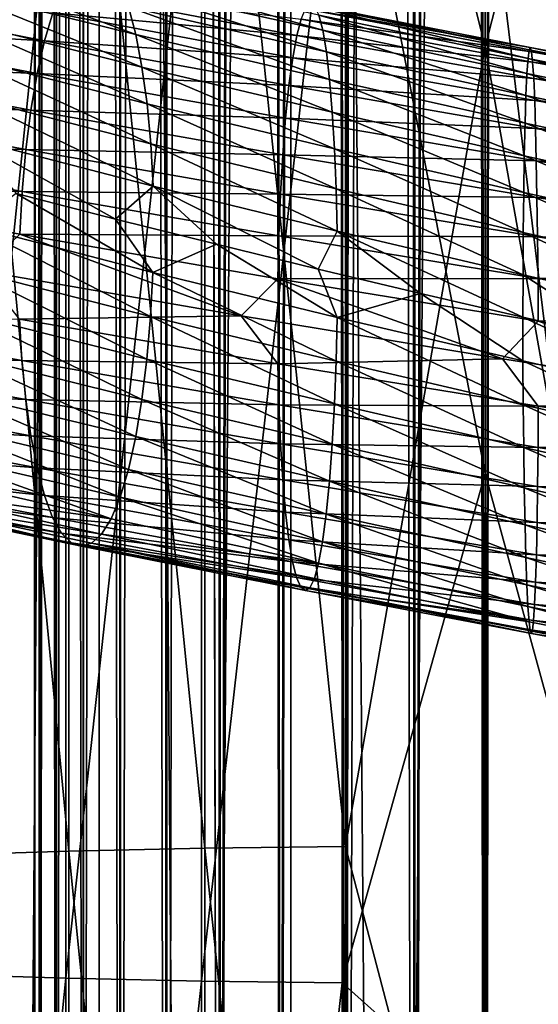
# Model space of a CAD drawing. Header units: metres. Extents: x -44 to 117, y -432 to 89.
# Tile 653 of 656: x -3.61 to 0.41, y -190.77 to -183.13. Entities that reach past the tile are written whole.
import ezdxf

# ---------------------------------------------------------------- set-up
doc = ezdxf.new("R2010")
doc.units = ezdxf.units.M
doc.layers.add('solid_125568', color=7, linetype='CONTINUOUS')

msp = doc.modelspace()

# ---------------------------------------------------------------- linework, layer by layer
at = {"layer": 'solid_125568'}
for points in [[(-3.456913, -15, 449.452515), (-3.456909, -205, 449.452484), (-3.5, -205, 450)], [(-3.5, -15, 450), (-3.5, -205, 450), (-3.458443, -205, 450.53775)], [(-3.456913, -15, 449.452515), (-3.5, -205, 450), (-3.5, -15, 450)], [(-3.456913, -15, 450.547516), (-3.5, -15, 450), (-3.458443, -205, 450.53775)], [(-3.456913, -15, 450.547516), (-3.458443, -205, 450.53775), (-3.331574, -205, 451.072662)], [(-3.456913, -15, 449.452515), (-3.328704, -15, 448.918457), (-3.456909, -205, 449.452484)], [(-3.328702, -15, 451.081543), (-3.456913, -15, 450.547516), (-3.331574, -205, 451.072662)], [(-3.328704, -15, 448.918457), (-3.328528, -205, 448.917908), (-3.456909, -205, 449.452484)], [(-3.328702, -15, 451.081543), (-3.331574, -205, 451.072662), (-3.122506, -205, 451.581116)], [(-3.328704, -15, 448.918457), (-3.118528, -15, 448.411041), (-3.328528, -205, 448.917908)], [(-3.118521, -15, 451.588959), (-3.328702, -15, 451.081543), (-3.122506, -205, 451.581116)], [(-3.118528, -15, 448.411041), (-3.118023, -205, 448.410065), (-3.328528, -205, 448.917908)], [(-3.118521, -15, 451.588959), (-3.122506, -205, 451.581116), (-2.836399, -205, 452.050568)], [(-3.118528, -15, 448.411041), (-2.831564, -15, 447.942749), (-3.118023, -205, 448.410065)], [(-2.83155, -15, 452.057251), (-3.118521, -15, 451.588959), (-2.836399, -205, 452.050568)], [(-2.831564, -15, 447.942749), (-2.83059, -205, 447.941406), (-3.118023, -205, 448.410065)], [(-2.83155, -15, 452.057251), (-2.836399, -205, 452.050568), (-2.48031, -205, 452.469421)], [(-2.831564, -15, 447.942749), (-2.474878, -15, 447.525146), (-2.83059, -205, 447.941406)], [(-2.474857, -15, 452.474884), (-2.83155, -15, 452.057251), (-2.48031, -205, 452.469421)], [(-2.474878, -15, 447.525146), (-2.473318, -205, 447.52356), (-2.83059, -205, 447.941406)], [(-2.474857, -15, 452.474884), (-2.48031, -205, 452.469421), (-2.063026, -205, 452.827362)], [(-2.44949, -21, 447.5), (-2.473318, -205, 447.52356), (-2.474878, -15, 447.525146)], [(-2.44949, -21, 452.5), (-2.474857, -15, 452.474884), (-2.063026, -205, 452.827362)], [(-2.44949, -21, 447.5), (-2.090868, -21.30682, 447.193176), (-2.473318, -205, 447.52356)], [(-2.090868, -21.306822, 452.806824), (-2.44949, -21, 452.5), (-2.063026, -205, 452.827362)], [(-2.090868, -21.30682, 447.193176), (-2.055024, -205, 447.16684), (-2.473318, -205, 447.52356)], [(-2.090868, -21.30682, 447.193176), (-1.716968, -21.549931, 446.950073), (-2.055024, -205, 447.16684)], [(-1.716967, -21.549931, 453.049927), (-2.090868, -21.306822, 452.806824), (-2.063026, -205, 452.827362)], [(-1.716967, -21.549931, 453.049927), (-2.063026, -205, 452.827362), (-1.594842, -205, 453.115509)], [(-1.716968, -21.549931, 446.950073), (-1.586027, -205, 446.879974), (-2.055024, -205, 447.16684)], [(-1.716968, -21.549931, 446.950073), (-1.336233, -21.73488, 446.765106), (-1.586027, -205, 446.879974)], [(-1.336233, -21.73488, 453.234894), (-1.716967, -21.549931, 453.049927), (-1.594842, -205, 453.115509)], [(-1.336233, -21.73488, 453.234894), (-1.594842, -205, 453.115509), (-1.087309, -205, 453.326813)], [(-1.336233, -21.73488, 446.765106), (-1.077899, -205, 446.670105), (-1.586027, -205, 446.879974)], [(-1.336233, -21.73488, 446.765106), (-0.953612, -21.867586, 446.632416), (-1.077899, -205, 446.670105)], [(-0.953611, -21.867588, 453.367584), (-1.336233, -21.73488, 453.234894), (-1.087309, -205, 453.326813)], [(-0.953611, -21.867588, 453.367584), (-1.087309, -205, 453.326813), (-0.55295, -205, 453.456055)], [(-0.953612, -21.867586, 446.632416), (-0.571486, -21.95303, 446.546967), (-1.077899, -205, 446.670105)], [(-0.571478, -21.953032, 453.453033), (-0.953611, -21.867588, 453.367584), (-0.55295, -205, 453.456055)], [(-0.571486, -21.95303, 446.546967), (-0.543176, -205, 446.542419), (-1.077899, -205, 446.670105)], [(-0.571486, -21.95303, 446.546967), (-0.190366, -21.99482, 446.505188), (-0.543176, -205, 446.542419)], [(-0.190361, -21.99482, 453.494812), (-0.571478, -21.953032, 453.453033), (-0.55295, -205, 453.456055)], [(-0.190361, -21.99482, 453.494812), (-0.55295, -205, 453.456055), (-0.004948, -205, 453.5)], [(-0.190366, -21.99482, 446.505188), (0.004948, -205, 446.5), (-0.543176, -205, 446.542419)], [(-0.190366, -21.99482, 446.505188), (0.190361, -21.99482, 446.505188), (0.004948, -205, 446.5)], [(0.190366, -21.99482, 453.494812), (-0.190361, -21.99482, 453.494812), (-0.004948, -205, 453.5)], [(0.190366, -21.99482, 453.494812), (-0.004948, -205, 453.5), (0.543176, -205, 453.457581)], [(0.190361, -21.99482, 446.505188), (0.55295, -205, 446.543945), (0.004948, -205, 446.5)], [(0.190361, -21.99482, 446.505188), (0.571478, -21.953032, 446.546967), (0.55295, -205, 446.543945)], [(0.571486, -21.95303, 453.453033), (0.190366, -21.99482, 453.494812), (0.543176, -205, 453.457581)], [(0, -312.351715, 242.333755), (0, -117.55674, 207.986145), (-1.509208, -117.572006, 207.899582)], [(1.509208, -312.366974, 242.247192), (1.509208, -117.572006, 207.899582), (0, -117.55674, 207.986145)], [(1.509208, -312.366974, 242.247192), (0, -117.55674, 207.986145), (0, -312.351715, 242.333755)], [(-2.998006, -312.412567, 241.988663), (-2.998006, -117.617592, 207.641052), (-4.446262, -117.692879, 207.214066)], [(-1.509208, -312.366974, 242.247192), (-1.509208, -117.572006, 207.899582), (-2.998006, -117.617592, 207.641052)], [(-2.998006, -312.412567, 241.988663), (-1.509208, -312.366974, 242.247192), (-2.998006, -117.617592, 207.641052)], [(-1.509208, -312.366974, 242.247192), (0, -312.351715, 242.333755), (-1.509208, -117.572006, 207.899582)], [(-4.446262, -312.487854, 241.561676), (-2.998006, -312.412567, 241.988663), (-4.446262, -117.692879, 207.214066)], [(-4.446262, -316.730438, 217.500839), (-4.446262, -121.935455, 183.153229), (-2.998006, -122.010742, 182.726242)], [(-2.998006, -316.805725, 217.073853), (-4.446262, -316.730438, 217.500839), (-2.998006, -122.010742, 182.726242)], [(-2.998006, -316.805725, 217.073853), (-2.998006, -122.010742, 182.726242), (-1.509208, -122.056328, 182.467712)], [(-1.509208, -316.851318, 216.815323), (-2.998006, -316.805725, 217.073853), (-1.509208, -122.056328, 182.467712)], [(-1.509208, -316.851318, 216.815323), (-1.509208, -122.056328, 182.467712), (0, -122.071594, 182.381149)], [(0, -316.866577, 216.72876), (-1.509208, -316.851318, 216.815323), (0, -122.071594, 182.381149)], [(0, -316.866577, 216.72876), (0, -122.071594, 182.381149), (1.509208, -122.056328, 182.467712)], [(1.509208, -316.851318, 216.815323), (0, -316.866577, 216.72876), (1.509208, -122.056328, 182.467712)], [(0, -183.337616, 953.83313), (0, -173.034546, 952.748901), (-1.085199, -179.011719, 953.371033)], [(1.109473, -179.01207, 953.367859), (0, -173.034546, 952.748901), (0, -183.337616, 953.83313)], [(-2.177384, -179.035858, 953.158325), (-1.085199, -189.545227, 954.168091), (-1.085199, -179.011719, 953.371033)], [(0, -183.337616, 953.83313), (-1.085199, -179.011719, 953.371033), (-1.085199, -189.545227, 954.168091)], [(1.109473, -179.01207, 953.367859), (0, -183.337616, 953.83313), (1.109473, -189.545425, 954.164917)], [(-4.231679, -179.131195, 952.319031), (-3.232239, -189.580963, 953.600159), (-3.232239, -179.075928, 952.805664)], [(-3.232239, -179.075928, 952.805664), (-2.177384, -189.558655, 953.954407), (-2.177384, -179.035858, 953.158325)], [(-3.232239, -179.075928, 952.805664), (-3.232239, -189.580963, 953.600159), (-2.177384, -189.558655, 953.954407)], [(-2.177384, -179.035858, 953.158325), (-2.177384, -189.558655, 953.954407), (-1.085199, -189.545227, 954.168091)], [(-4.231679, -179.131195, 952.319031), (-4.231679, -189.611694, 953.111389), (-3.232239, -189.580963, 953.600159)], [(-3.254865, -180.849426, 937.191162), (-4.252891, -190.536758, 938.407898), (-4.252891, -180.793854, 937.680664)], [(-3.254865, -180.849426, 937.191162), (-3.254865, -190.567673, 937.916199), (-4.252891, -190.536758, 938.407898)], [(-2.201037, -180.889847, 936.835449), (-3.254865, -190.567673, 937.916199), (-3.254865, -180.849426, 937.191162)], [(-2.201037, -180.889847, 936.835449), (-2.201037, -190.590179, 937.55896), (-3.254865, -190.567673, 937.916199)], [(-1.109473, -180.914337, 936.619629), (-2.201037, -190.590179, 937.55896), (-2.201037, -180.889847, 936.835449)], [(-1.109473, -180.914337, 936.619629), (-1.109473, -190.60379, 937.342163), (-2.201037, -190.590179, 937.55896)], [(0, -186.650665, 937.034119), (-1.109473, -190.60379, 937.342163), (-1.109473, -180.914337, 936.619629)], [(0, -181.711761, 936.624756), (0, -186.650665, 937.034119), (-1.109473, -180.914337, 936.619629)], [(1.085199, -180.914688, 936.616516), (1.085199, -190.603989, 937.338989), (0, -181.711761, 936.624756)], [(1.085199, -190.603989, 937.338989), (0, -186.650665, 937.034119), (0, -181.711761, 936.624756)], [(-2.712367, -183.240906, 933.534241), (-2.768543, -183.026474, 933.225037), (-4.272993, -182.662109, 933.572693)], [(-4.186039, -182.877075, 933.874695), (-2.712367, -183.240906, 933.534241), (-4.272993, -182.662109, 933.572693)], [(-1.260665, -183.20813, 932.689697), (-1.291713, -183.09053, 932.312134), (-2.902055, -182.740204, 932.508789)], [(-2.832017, -182.857742, 932.881226), (-1.260665, -183.20813, 932.689697), (-2.902055, -182.740204, 932.508789)], [(-2.664225, -183.494232, 933.803467), (-2.712367, -183.240906, 933.534241), (-4.186039, -182.877075, 933.874695)], [(-4.111629, -183.130936, 934.137878), (-2.664225, -183.494232, 933.803467), (-4.186039, -182.877075, 933.874695)], [(-3.28582, -182.90033, 930.537048), (-1.46253, -183.249481, 930.310486), (-3.356535, -183.073486, 930.186707)], [(-1.42936, -183.12204, 930.694153), (-1.46253, -183.249481, 930.310486), (-3.28582, -182.90033, 930.537048)], [(-1.23269, -183.376892, 933.038086), (-1.260665, -183.20813, 932.689697), (-2.832017, -182.857742, 932.881226)], [(-2.768543, -183.026474, 933.225037), (-1.23269, -183.376892, 933.038086), (-2.832017, -182.857742, 932.881226)], [(-5.280471, -182.924347, 930.308716), (-3.4214, -183.289871, 929.872253), (-5.36874, -183.178528, 930.043335)], [(-3.356535, -183.073486, 930.186707), (-3.4214, -183.289871, 929.872253), (-5.280471, -182.924347, 930.308716)], [(-1.207927, -183.591293, 933.351196), (-1.23269, -183.376892, 933.038086), (-2.768543, -183.026474, 933.225037)], [(-2.712367, -183.240906, 933.534241), (-1.207927, -183.591293, 933.351196), (-2.768543, -183.026474, 933.225037)], [(-1.395072, -183.041183, 931.095703), (0.359353, -183.375397, 931.067017), (-1.42936, -183.12204, 930.694153)], [(-1.360067, -183.008194, 931.505615), (0.35035, -183.343048, 931.478333), (-1.395072, -183.041183, 931.095703)], [(0.35035, -183.343048, 931.478333), (0.359353, -183.375397, 931.067017), (-1.395072, -183.041183, 931.095703)], [(0.34172, -183.359726, 931.888367), (0.35035, -183.343048, 931.478333), (-1.360067, -183.008194, 931.505615)], [(-1.325216, -183.024261, 931.914246), (0.34172, -183.359726, 931.888367), (-1.360067, -183.008194, 931.505615)], [(0.333297, -183.426575, 932.287476), (0.34172, -183.359726, 931.888367), (-1.325216, -183.024261, 931.914246)], [(-1.291713, -183.09053, 932.312134), (0.333297, -183.426575, 932.287476), (-1.325216, -183.024261, 931.914246)], [(-2.625096, -183.779541, 934.027222), (-2.664225, -183.494232, 933.803467), (-4.111629, -183.130936, 934.137878)], [(-4.05124, -183.41684, 934.356934), (-2.625096, -183.779541, 934.027222), (-4.111629, -183.130936, 934.137878)], [(-3.356535, -183.073486, 930.186707), (-1.494207, -183.422241, 929.954407), (-3.4214, -183.289871, 929.872253)], [(-1.46253, -183.249481, 930.310486), (-1.494207, -183.422241, 929.954407), (-3.356535, -183.073486, 930.186707)], [(-1.42936, -183.12204, 930.694153), (0.368569, -183.455627, 930.664001), (-1.46253, -183.249481, 930.310486)], [(0.359353, -183.375397, 931.067017), (0.368569, -183.455627, 930.664001), (-1.42936, -183.12204, 930.694153)], [(0.325002, -183.544724, 932.666016), (0.333297, -183.426575, 932.287476), (-1.291713, -183.09053, 932.312134)], [(-1.260665, -183.20813, 932.689697), (0.325002, -183.544724, 932.666016), (-1.291713, -183.09053, 932.312134)], [(-5.36874, -183.178528, 930.043335), (-3.478846, -183.543564, 929.598572), (-5.443853, -183.463226, 929.821655)], [(-3.4214, -183.289871, 929.872253), (-3.478846, -183.543564, 929.598572), (-5.36874, -183.178528, 930.043335)], [(0.31716, -183.713974, 933.015198), (0.325002, -183.544724, 932.666016), (-1.260665, -183.20813, 932.689697)], [(-1.23269, -183.376892, 933.038086), (0.31716, -183.713974, 933.015198), (-1.260665, -183.20813, 932.689697)], [(-3.4214, -183.289871, 929.872253), (-1.523521, -183.638153, 929.63446), (-3.478846, -183.543564, 929.598572)], [(-1.494207, -183.422241, 929.954407), (-1.523521, -183.638153, 929.63446), (-3.4214, -183.289871, 929.872253)], [(-1.1866, -183.844528, 933.623596), (-1.207927, -183.591293, 933.351196), (-2.712367, -183.240906, 933.534241)], [(-2.664225, -183.494232, 933.803467), (-1.1866, -183.844528, 933.623596), (-2.712367, -183.240906, 933.534241)], [(-1.46253, -183.249481, 930.310486), (0.377366, -183.582458, 930.278809), (-1.494207, -183.422241, 929.954407)], [(0.368569, -183.455627, 930.664001), (0.377366, -183.582458, 930.278809), (-1.46253, -183.249481, 930.310486)], [(0, -193.681824, 954.404236), (0, -183.337616, 953.83313), (-1.085199, -189.545227, 954.168091)], [(1.109473, -189.545425, 954.164917), (0, -183.337616, 953.83313), (0, -193.681824, 954.404236)], [(0.333297, -183.426575, 932.287476), (1.954592, -183.749237, 932.435303), (0.34172, -183.359726, 931.888367)], [(0.34172, -183.359726, 931.888367), (2.004847, -183.681366, 932.039429), (0.35035, -183.343048, 931.478333)], [(1.954592, -183.749237, 932.435303), (2.004847, -183.681366, 932.039429), (0.34172, -183.359726, 931.888367)], [(0.35035, -183.343048, 931.478333), (2.056863, -183.663651, 931.63269), (0.359353, -183.375397, 931.067017)], [(2.004847, -183.681366, 932.039429), (2.056863, -183.663651, 931.63269), (0.35035, -183.343048, 931.478333)], [(0.359353, -183.375397, 931.067017), (2.109774, -183.695007, 931.224609), (0.368569, -183.455627, 930.664001)], [(2.056863, -183.663651, 931.63269), (2.109774, -183.695007, 931.224609), (0.359353, -183.375397, 931.067017)], [(-2.596017, -184.089951, 934.200317), (-2.625096, -183.779541, 934.027222), (-4.05124, -183.41684, 934.356934)], [(-4.006405, -183.727844, 934.526672), (-2.596017, -184.089951, 934.200317), (-4.05124, -183.41684, 934.356934)], [(-1.494207, -183.422241, 929.954407), (0.385087, -183.754608, 929.921143), (-1.523521, -183.638153, 929.63446)], [(0.377366, -183.582458, 930.278809), (0.385087, -183.754608, 929.921143), (-1.494207, -183.422241, 929.954407)], [(0.310228, -183.928818, 933.328857), (0.31716, -183.713974, 933.015198), (-1.23269, -183.376892, 933.038086)], [(-1.207927, -183.591293, 933.351196), (0.310228, -183.928818, 933.328857), (-1.23269, -183.376892, 933.038086)], [(0.325002, -183.544724, 932.666016), (1.907048, -183.868393, 932.810669), (0.333297, -183.426575, 932.287476)], [(1.907048, -183.868393, 932.810669), (1.954592, -183.749237, 932.435303), (0.333297, -183.426575, 932.287476)], [(-5.443853, -183.463226, 929.821655), (-3.52762, -183.827667, 929.369751), (-5.504435, -183.771423, 929.647766)], [(-3.478846, -183.543564, 929.598572), (-3.52762, -183.827667, 929.369751), (-5.443853, -183.463226, 929.821655)], [(-1.169176, -184.129684, 933.849915), (-1.1866, -183.844528, 933.623596), (-2.664225, -183.494232, 933.803467)], [(-2.625096, -183.779541, 934.027222), (-1.169176, -184.129684, 933.849915), (-2.664225, -183.494232, 933.803467)], [(0.368569, -183.455627, 930.664001), (2.162391, -183.774292, 930.824707), (0.377366, -183.582458, 930.278809)], [(2.109774, -183.695007, 931.224609), (2.162391, -183.774292, 930.824707), (0.368569, -183.455627, 930.664001)], [(-3.478846, -183.543564, 929.598572), (-1.549492, -183.891357, 929.355835), (-3.52762, -183.827667, 929.369751)], [(-1.523521, -183.638153, 929.63446), (-1.549492, -183.891357, 929.355835), (-3.478846, -183.543564, 929.598572)], [(0.304498, -184.182404, 933.601624), (0.310228, -183.928818, 933.328857), (-1.207927, -183.591293, 933.351196)], [(-1.1866, -183.844528, 933.623596), (0.304498, -184.182404, 933.601624), (-1.207927, -183.591293, 933.351196)], [(0.31716, -183.713974, 933.015198), (1.863475, -184.038589, 933.156738), (0.325002, -183.544724, 932.666016)], [(1.863475, -184.038589, 933.156738), (1.907048, -183.868393, 932.810669), (0.325002, -183.544724, 932.666016)], [(0.377366, -183.582458, 930.278809), (2.213057, -183.900253, 930.442505), (0.385087, -183.754608, 929.921143)], [(2.162391, -183.774292, 930.824707), (2.213057, -183.900253, 930.442505), (0.377366, -183.582458, 930.278809)], [(-1.523521, -183.638153, 929.63446), (0.391658, -183.969986, 929.599609), (-1.549492, -183.891357, 929.355835)], [(0.385087, -183.754608, 929.921143), (0.391658, -183.969986, 929.599609), (-1.523521, -183.638153, 929.63446)], [(-2.578019, -184.418549, 934.317322), (-2.596017, -184.089951, 934.200317), (-4.006405, -183.727844, 934.526672)], [(-3.978653, -184.057053, 934.641907), (-2.578019, -184.418549, 934.317322), (-4.006405, -183.727844, 934.526672)], [(0.310228, -183.928818, 933.328857), (1.824926, -184.254318, 933.467651), (0.31716, -183.713974, 933.015198)], [(1.824926, -184.254318, 933.467651), (1.863475, -184.038589, 933.156738), (0.31716, -183.713974, 933.015198)], [(0.385087, -183.754608, 929.921143), (2.260091, -184.071655, 930.087402), (0.391658, -183.969986, 929.599609)], [(2.213057, -183.900253, 930.442505), (2.260091, -184.071655, 930.087402), (0.385087, -183.754608, 929.921143)], [(-5.504435, -183.771423, 929.647766), (-3.566848, -184.135162, 929.189941), (-5.549228, -184.096085, 929.525757)], [(-3.52762, -183.827667, 929.369751), (-3.566848, -184.135162, 929.189941), (-5.504435, -183.771423, 929.647766)], [(-3.52762, -183.827667, 929.369751), (-1.571373, -184.174927, 929.122742), (-3.566848, -184.135162, 929.189941)], [(-1.549492, -183.891357, 929.355835), (-1.571373, -184.174927, 929.122742), (-3.52762, -183.827667, 929.369751)], [(-1.156183, -184.439896, 934.024597), (-1.169176, -184.129684, 933.849915), (-2.625096, -183.779541, 934.027222)], [(-2.596017, -184.089951, 934.200317), (-1.156183, -184.439896, 934.024597), (-2.625096, -183.779541, 934.027222)], [(-1.549492, -183.891357, 929.355835), (0.397457, -184.222687, 929.319458), (-1.571373, -184.174927, 929.122742)], [(0.391658, -183.969986, 929.599609), (0.397457, -184.222687, 929.319458), (-1.549492, -183.891357, 929.355835)], [(0.30002, -184.467865, 933.828064), (0.304498, -184.182404, 933.601624), (-1.1866, -183.844528, 933.623596)], [(-1.169176, -184.129684, 933.849915), (0.30002, -184.467865, 933.828064), (-1.1866, -183.844528, 933.623596)], [(0.304498, -184.182404, 933.601624), (1.792204, -184.508713, 933.737915), (0.310228, -183.928818, 933.328857)], [(1.792204, -184.508713, 933.737915), (1.824926, -184.254318, 933.467651), (0.310228, -183.928818, 933.328857)], [(0.391658, -183.969986, 929.599609), (2.302472, -184.286407, 929.768127), (0.397457, -184.222687, 929.319458)], [(2.260091, -184.071655, 930.087402), (2.302472, -184.286407, 929.768127), (0.391658, -183.969986, 929.599609)], [(-2.869108, -184.674225, 934.428223), (-2.578019, -184.418549, 934.317322), (-3.978653, -184.057053, 934.641907)], [(-3.641112, -184.475098, 934.606262), (-2.869108, -184.674225, 934.428223), (-3.978653, -184.057053, 934.641907)], [(-5.549228, -184.096085, 929.525757), (-3.595777, -184.459061, 929.063354), (-5.576991, -184.430191, 929.459656)], [(-3.566848, -184.135162, 929.189941), (-3.595777, -184.459061, 929.063354), (-5.549228, -184.096085, 929.525757)], [(-3.566848, -184.135162, 929.189941), (-1.588802, -184.481888, 928.939331), (-3.595777, -184.459061, 929.063354)], [(-1.571373, -184.174927, 929.122742), (-1.588802, -184.481888, 928.939331), (-3.566848, -184.135162, 929.189941)], [(-1.148142, -184.768234, 934.142395), (-1.156183, -184.439896, 934.024597), (-2.596017, -184.089951, 934.200317)], [(-2.578019, -184.418549, 934.317322), (-1.148142, -184.768234, 934.142395), (-2.596017, -184.089951, 934.200317)], [(0.29678, -184.778259, 934.002747), (0.30002, -184.467865, 933.828064), (-1.169176, -184.129684, 933.849915)], [(-1.156183, -184.439896, 934.024597), (0.29678, -184.778259, 934.002747), (-1.169176, -184.129684, 933.849915)], [(-1.571373, -184.174927, 929.122742), (0.402716, -184.505814, 929.0849), (-1.588802, -184.481888, 928.939331)], [(0.397457, -184.222687, 929.319458), (0.402716, -184.505814, 929.0849), (-1.571373, -184.174927, 929.122742)], [(0.30002, -184.467865, 933.828064), (1.765873, -184.794861, 933.962219), (0.304498, -184.182404, 933.601624)], [(1.765873, -184.794861, 933.962219), (1.792204, -184.508713, 933.737915), (0.304498, -184.182404, 933.601624)], [(0.397457, -184.222687, 929.319458), (2.339976, -184.53862, 929.489868), (0.402716, -184.505814, 929.0849)], [(2.302472, -184.286407, 929.768127), (2.339976, -184.53862, 929.489868), (0.397457, -184.222687, 929.319458)], [(-5.576991, -184.430191, 929.459656), (-3.613672, -184.792358, 928.994141), (-3.910035, -185.076416, 929.041626)], [(-3.595777, -184.459061, 929.063354), (-3.613672, -184.792358, 928.994141), (-5.576991, -184.430191, 929.459656)], [(-2.869108, -184.674225, 934.428223), (-2.086294, -184.870026, 934.295288), (-2.578019, -184.418549, 934.317322)], [(-1.296066, -185.062424, 934.208374), (-1.148142, -184.768234, 934.142395), (-2.578019, -184.418549, 934.317322)], [(-2.086294, -184.870026, 934.295288), (-1.296066, -185.062424, 934.208374), (-2.578019, -184.418549, 934.317322)], [(0.294772, -185.106705, 934.120239), (0.29678, -184.778259, 934.002747), (-1.156183, -184.439896, 934.024597)], [(-1.148142, -184.768234, 934.142395), (0.294772, -185.106705, 934.120239), (-1.156183, -184.439896, 934.024597)], [(-3.97955, -184.727997, 934.689453), (-2.578823, -185.088196, 934.363525), (-3.641112, -184.475098, 934.606262)], [(-2.578823, -185.088196, 934.363525), (-2.869108, -184.674225, 934.428223), (-3.641112, -184.475098, 934.606262)], [(-3.595777, -184.459061, 929.063354), (-1.60154, -184.805237, 928.809875), (-3.613672, -184.792358, 928.994141)], [(-1.588802, -184.481888, 928.939331), (-1.60154, -184.805237, 928.809875), (-3.595777, -184.459061, 929.063354)], [(-1.588802, -184.481888, 928.939331), (0.407284, -184.812378, 928.900269), (-1.60154, -184.805237, 928.809875)], [(0.402716, -184.505814, 929.0849), (0.407284, -184.812378, 928.900269), (-1.588802, -184.481888, 928.939331)], [(0.29678, -184.778259, 934.002747), (1.746436, -185.10585, 934.135132), (0.30002, -184.467865, 933.828064)], [(1.746436, -185.10585, 934.135132), (1.765873, -184.794861, 933.962219), (0.30002, -184.467865, 933.828064)], [(0.402716, -184.505814, 929.0849), (2.372318, -184.821396, 929.256836), (0.407284, -184.812378, 928.900269)], [(2.339976, -184.53862, 929.489868), (2.372318, -184.821396, 929.256836), (0.402716, -184.505814, 929.0849)], [(-2.578823, -185.088196, 934.363525), (-2.086294, -184.870026, 934.295288), (-2.869108, -184.674225, 934.428223)], [(-4.007643, -185.07016, 934.621826), (-2.597064, -185.429764, 934.292725), (-3.97955, -184.727997, 934.689453)], [(-2.597064, -185.429764, 934.292725), (-2.578823, -185.088196, 934.363525), (-3.97955, -184.727997, 934.689453)], [(-3.613672, -184.792358, 928.994141), (-1.892928, -185.42627, 928.752808), (-3.910035, -185.076416, 929.041626)], [(-3.613672, -184.792358, 928.994141), (-1.609363, -185.138016, 928.738647), (-1.892928, -185.42627, 928.752808)], [(-1.60154, -184.805237, 928.809875), (-1.609363, -185.138016, 928.738647), (-3.613672, -184.792358, 928.994141)], [(-1.60154, -184.805237, 928.809875), (0.410883, -185.135437, 928.769775), (-1.609363, -185.138016, 928.738647)], [(0.407284, -184.812378, 928.900269), (0.410883, -185.135437, 928.769775), (-1.60154, -184.805237, 928.809875)], [(-1.296066, -185.062424, 934.208374), (-0.501812, -185.251343, 934.16803), (-1.148142, -184.768234, 934.142395)], [(0.294013, -185.436996, 934.1745), (0.294772, -185.106705, 934.120239), (-1.148142, -184.768234, 934.142395)], [(-0.501812, -185.251343, 934.16803), (0.294013, -185.436996, 934.1745), (-1.148142, -184.768234, 934.142395)], [(0.294772, -185.106705, 934.120239), (1.734402, -185.434769, 934.251282), (0.29678, -184.778259, 934.002747)], [(1.734402, -185.434769, 934.251282), (1.746436, -185.10585, 934.135132), (0.29678, -184.778259, 934.002747)], [(0.407284, -184.812378, 928.900269), (2.398831, -185.127762, 929.073303), (0.410883, -185.135437, 928.769775)], [(2.372318, -184.821396, 929.256836), (2.398831, -185.127762, 929.073303), (0.407284, -184.812378, 928.900269)], [(-2.578823, -185.088196, 934.363525), (-1.148845, -185.437195, 934.187256), (-2.086294, -184.870026, 934.295288)], [(-1.148845, -185.437195, 934.187256), (-1.296066, -185.062424, 934.208374), (-2.086294, -184.870026, 934.295288)], [(-4.052494, -185.4021, 934.497559), (-2.626062, -185.761124, 934.163879), (-4.007643, -185.07016, 934.621826)], [(-2.626062, -185.761124, 934.163879), (-2.597064, -185.429764, 934.292725), (-4.007643, -185.07016, 934.621826)], [(-3.614165, -185.452515, 929.039612), (-3.910035, -185.076416, 929.041626), (-1.892928, -185.42627, 928.752808)], [(-2.597064, -185.429764, 934.292725), (-1.157028, -185.778351, 934.11438), (-2.578823, -185.088196, 934.363525)], [(-1.157028, -185.778351, 934.11438), (-1.148845, -185.437195, 934.187256), (-2.578823, -185.088196, 934.363525)], [(-1.148845, -185.437195, 934.187256), (-0.501812, -185.251343, 934.16803), (-1.296066, -185.062424, 934.208374)], [(0.294013, -185.436996, 934.1745), (1.089451, -185.619705, 934.227722), (0.294772, -185.106705, 934.120239)], [(1.089451, -185.619705, 934.227722), (1.734402, -185.434769, 934.251282), (0.294772, -185.106705, 934.120239)], [(2.398831, -185.127762, 929.073303), (2.418727, -185.450745, 928.943481), (0.410883, -185.135437, 928.769775)], [(-1.609363, -185.138016, 928.738647), (0.135875, -185.75882, 928.681091), (-1.892928, -185.42627, 928.752808)], [(0.410883, -185.135437, 928.769775), (0.41322, -185.467972, 928.697632), (-1.609363, -185.138016, 928.738647)], [(-1.609363, -185.138016, 928.738647), (0.41322, -185.467972, 928.697632), (0.135875, -185.75882, 928.681091)], [(0.410883, -185.135437, 928.769775), (2.418727, -185.450745, 928.943481), (0.41322, -185.467972, 928.697632)], [(-1.148845, -185.437195, 934.187256), (0.294178, -185.775558, 934.163818), (-0.501812, -185.251343, 934.16803)], [(0.294178, -185.775558, 934.163818), (0.294013, -185.436996, 934.1745), (-0.501812, -185.251343, 934.16803)], [(-5.549812, -185.413239, 929.618835), (-3.596144, -185.77301, 929.153748), (-5.504748, -185.717377, 929.785217)], [(-3.614165, -185.452515, 929.039612), (-3.596144, -185.77301, 929.153748), (-5.549812, -185.413239, 929.618835)], [(-4.112849, -185.716202, 934.320923), (-2.665064, -186.074677, 933.981323), (-4.052494, -185.4021, 934.497559)], [(-2.665064, -186.074677, 933.981323), (-2.626062, -185.761124, 934.163879), (-4.052494, -185.4021, 934.497559)], [(-3.614165, -185.452515, 929.039612), (-1.892928, -185.42627, 928.752808), (-1.609747, -185.797302, 928.782837)], [(-2.626062, -185.761124, 934.163879), (-1.169842, -186.109283, 933.982666), (-2.597064, -185.429764, 934.292725)], [(-1.169842, -186.109283, 933.982666), (-1.157028, -185.778351, 934.11438), (-2.597064, -185.429764, 934.292725)], [(-1.609747, -185.797302, 928.782837), (-1.892928, -185.42627, 928.752808), (0.135875, -185.75882, 928.681091)], [(-1.157028, -185.778351, 934.11438), (0.296147, -186.116531, 934.090027), (-1.148845, -185.437195, 934.187256)], [(0.296147, -186.116531, 934.090027), (0.294178, -185.775558, 934.163818), (-1.148845, -185.437195, 934.187256)], [(1.733923, -186.104126, 934.29364), (1.089451, -185.619705, 934.227722), (0.294013, -185.436996, 934.1745)], [(0.294178, -185.775558, 934.163818), (1.733923, -186.104126, 934.29364), (0.294013, -185.436996, 934.1745)], [(-3.614165, -185.452515, 929.039612), (-1.609747, -185.797302, 928.782837), (-3.596144, -185.77301, 929.153748)], [(0.41322, -185.467972, 928.697632), (2.171967, -186.078262, 928.826904), (0.135875, -185.75882, 928.681091)], [(-5.504748, -185.717377, 929.785217), (-3.566831, -186.07634, 929.323486), (-5.444022, -185.99791, 930.00061)], [(-3.596144, -185.77301, 929.153748), (-3.566831, -186.07634, 929.323486), (-5.504748, -185.717377, 929.785217)], [(-4.187459, -186.004837, 934.096191), (-2.71333, -186.362823, 933.749512), (-4.112849, -185.716202, 934.320923)], [(-2.71333, -186.362823, 933.749512), (-2.665064, -186.074677, 933.981323), (-4.112849, -185.716202, 934.320923)], [(-3.596144, -185.77301, 929.153748), (-1.601684, -186.117416, 928.897766), (-3.566831, -186.07634, 929.323486)], [(-1.609747, -185.797302, 928.782837), (-1.601684, -186.117416, 928.897766), (-3.596144, -185.77301, 929.153748)], [(-2.665064, -186.074677, 933.981323), (-1.18705, -186.422363, 933.79657), (-2.626062, -185.761124, 934.163879)], [(-1.18705, -186.422363, 933.79657), (-1.169842, -186.109283, 933.982666), (-2.626062, -185.761124, 934.163879)], [(-1.609747, -185.797302, 928.782837), (0.135875, -185.75882, 928.681091), (0.41295, -186.127136, 928.74054)], [(-1.609747, -185.797302, 928.782837), (0.41295, -186.127136, 928.74054), (-1.601684, -186.117416, 928.897766)], [(-1.169842, -186.109283, 933.982666), (0.299662, -186.447174, 933.957214), (-1.157028, -185.778351, 934.11438)], [(0.299662, -186.447174, 933.957214), (0.296147, -186.116531, 934.090027), (-1.157028, -185.778351, 934.11438)], [(0.41295, -186.127136, 928.74054), (0.135875, -185.75882, 928.681091), (2.171967, -186.078262, 928.826904)], [(1.746022, -186.445114, 934.219971), (1.733923, -186.104126, 934.29364), (0.294178, -185.775558, 934.163818)], [(0.296147, -186.116531, 934.090027), (1.746022, -186.445114, 934.219971), (0.294178, -185.775558, 934.163818)], [(-5.444022, -185.99791, 930.00061), (-3.527359, -186.35614, 929.54364), (-5.369253, -186.248459, 930.260193)], [(-3.566831, -186.07634, 929.323486), (-3.527359, -186.35614, 929.54364), (-5.444022, -185.99791, 930.00061)], [(-4.275005, -186.260452, 933.827637), (-2.770041, -186.61795, 933.472778), (-4.187459, -186.004837, 934.096191)], [(-2.770041, -186.61795, 933.472778), (-2.71333, -186.362823, 933.749512), (-4.187459, -186.004837, 934.096191)], [(-3.566831, -186.07634, 929.323486), (-1.588455, -186.420441, 929.069153), (-3.527359, -186.35614, 929.54364)], [(-1.601684, -186.117416, 928.897766), (-1.588455, -186.420441, 929.069153), (-3.566831, -186.07634, 929.323486)], [(-2.71333, -186.362823, 933.749512), (-1.208423, -186.710007, 933.560486), (-2.665064, -186.074677, 933.981323)], [(-1.208423, -186.710007, 933.560486), (-1.18705, -186.422363, 933.79657), (-2.665064, -186.074677, 933.981323)], [(-1.601684, -186.117416, 928.897766), (0.410962, -186.447327, 928.855225), (-1.588455, -186.420441, 929.069153)], [(0.41295, -186.127136, 928.74054), (0.410962, -186.447327, 928.855225), (-1.601684, -186.117416, 928.897766)], [(-1.18705, -186.422363, 933.79657), (0.304443, -186.759888, 933.769897), (-1.169842, -186.109283, 933.982666)], [(0.304443, -186.759888, 933.769897), (0.299662, -186.447174, 933.957214), (-1.169842, -186.109283, 933.982666)], [(1.765827, -186.775635, 934.08783), (1.746022, -186.445114, 934.219971), (0.296147, -186.116531, 934.090027)], [(0.299662, -186.447174, 933.957214), (1.765827, -186.775635, 934.08783), (0.296147, -186.116531, 934.090027)], [(0.41295, -186.127136, 928.74054), (2.431046, -186.44313, 928.91333), (0.410962, -186.447327, 928.855225)], [(0.41295, -186.127136, 928.74054), (2.171967, -186.078262, 928.826904), (2.431046, -186.44313, 928.91333)], [(-5.369253, -186.248459, 930.260193), (-3.478855, -186.606033, 929.809326), (-5.281978, -186.462646, 930.559021)], [(-3.527359, -186.35614, 929.54364), (-3.478855, -186.606033, 929.809326), (-5.369253, -186.248459, 930.260193)], [(-4.373907, -186.475479, 933.519409), (-2.834113, -186.832581, 933.155457), (-4.275005, -186.260452, 933.827637)], [(-2.834113, -186.832581, 933.155457), (-2.770041, -186.61795, 933.472778), (-4.275005, -186.260452, 933.827637)], [(-3.527359, -186.35614, 929.54364), (-1.570686, -186.699997, 929.29187), (-3.478855, -186.606033, 929.809326)], [(-1.588455, -186.420441, 929.069153), (-1.570686, -186.699997, 929.29187), (-3.527359, -186.35614, 929.54364)], [(-2.770041, -186.61795, 933.472778), (-1.233656, -186.964661, 933.278931), (-2.71333, -186.362823, 933.749512)], [(-1.233656, -186.964661, 933.278931), (-1.208423, -186.710007, 933.560486), (-2.71333, -186.362823, 933.749512)], [(-1.588455, -186.420441, 929.069153), (0.407957, -186.750519, 929.026611), (-1.570686, -186.699997, 929.29187)], [(0.410962, -186.447327, 928.855225), (0.407957, -186.750519, 929.026611), (-1.588455, -186.420441, 929.069153)], [(-1.208423, -186.710007, 933.560486), (0.310205, -187.047089, 933.532471), (-1.18705, -186.422363, 933.79657)], [(0.310205, -187.047089, 933.532471), (0.304443, -186.759888, 933.769897), (-1.18705, -186.422363, 933.79657)], [(-5.281978, -186.462646, 930.559021), (-3.422355, -186.819656, 930.115417), (-5.183398, -186.63414, 930.89209)], [(-3.478855, -186.606033, 929.809326), (-3.422355, -186.819656, 930.115417), (-5.281978, -186.462646, 930.559021)], [(-4.48222, -186.643692, 933.176453), (-2.904178, -187.000443, 932.802673), (-4.373907, -186.475479, 933.519409)], [(-2.904178, -187.000443, 932.802673), (-2.834113, -186.832581, 933.155457), (-4.373907, -186.475479, 933.519409)], [(1.792544, -187.088089, 933.901672), (1.765827, -186.775635, 934.08783), (0.299662, -186.447174, 933.957214)], [(0.304443, -186.759888, 933.769897), (1.792544, -187.088089, 933.901672), (0.299662, -186.447174, 933.957214)], [(0.410962, -186.447327, 928.855225), (2.41903, -186.763855, 929.026672), (0.407957, -186.750519, 929.026611)], [(2.431046, -186.44313, 928.91333), (2.41903, -186.763855, 929.026672), (0.410962, -186.447327, 928.855225)], [(-5.183398, -186.63414, 930.89209), (-3.358558, -186.990738, 930.456787), (-5.074762, -186.757706, 931.253601)], [(-3.422355, -186.819656, 930.115417), (-3.358558, -186.990738, 930.456787), (-5.183398, -186.63414, 930.89209)], [(-4.59732, -186.763718, 932.807129), (-2.904178, -187.000443, 932.802673), (-4.48222, -186.643692, 933.176453)], [(-3.478855, -186.606033, 929.809326), (-1.548995, -186.949722, 929.560852), (-3.422355, -186.819656, 930.115417)], [(-1.570686, -186.699997, 929.29187), (-1.548995, -186.949722, 929.560852), (-3.478855, -186.606033, 929.809326)], [(-2.834113, -186.832581, 933.155457), (-1.262172, -187.178772, 932.956238), (-2.770041, -186.61795, 933.472778)], [(-1.262172, -187.178772, 932.956238), (-1.233656, -186.964661, 933.278931), (-2.770041, -186.61795, 933.472778)], [(0, -186.650665, 937.034119), (0, -191.598526, 937.315613), (-1.109473, -190.60379, 937.342163)], [(1.085199, -190.603989, 937.338989), (0, -191.598526, 937.315613), (0, -186.650665, 937.034119)], [(-1.570686, -186.699997, 929.29187), (0.403823, -187.030319, 929.249573), (-1.548995, -186.949722, 929.560852)], [(0.407957, -186.750519, 929.026611), (0.403823, -187.030319, 929.249573), (-1.570686, -186.699997, 929.29187)], [(-1.233656, -186.964661, 933.278931), (0.316737, -187.301224, 933.249451), (-1.208423, -186.710007, 933.560486)], [(0.316737, -187.301224, 933.249451), (0.310205, -187.047089, 933.532471), (-1.208423, -186.710007, 933.560486)], [(-5.074762, -186.757706, 931.253601), (-3.288119, -187.114029, 930.827576), (-4.958569, -186.832397, 931.634949)], [(-3.358558, -186.990738, 930.456787), (-3.288119, -187.114029, 930.827576), (-5.074762, -186.757706, 931.253601)], [(-4.716766, -186.835312, 932.420898), (-2.978529, -187.120178, 932.423035), (-4.59732, -186.763718, 932.807129)], [(-4.59732, -186.763718, 932.807129), (-2.978529, -187.120178, 932.423035), (-2.904178, -187.000443, 932.802673)], [(1.825377, -187.374908, 933.665771), (1.792544, -187.088089, 933.901672), (0.304443, -186.759888, 933.769897)], [(0.310205, -187.047089, 933.532471), (1.825377, -187.374908, 933.665771), (0.304443, -186.759888, 933.769897)], [(0.407957, -186.750519, 929.026611), (2.399825, -187.067673, 929.19635), (0.403823, -187.030319, 929.249573)], [(2.41903, -186.763855, 929.026672), (2.399825, -187.067673, 929.19635), (0.407957, -186.750519, 929.026611)], [(-4.958569, -186.832397, 931.634949), (-3.212618, -187.188583, 931.218994), (-4.838128, -186.858261, 932.0271)], [(-3.288119, -187.114029, 930.827576), (-3.212618, -187.188583, 931.218994), (-4.958569, -186.832397, 931.634949)], [(-4.838128, -186.858261, 932.0271), (-3.134377, -187.214417, 931.621704), (-4.716766, -186.835312, 932.420898)], [(-3.212618, -187.188583, 931.218994), (-3.134377, -187.214417, 931.621704), (-4.838128, -186.858261, 932.0271)], [(-4.716766, -186.835312, 932.420898), (-3.055736, -187.191574, 932.026184), (-2.978529, -187.120178, 932.423035)], [(-3.134377, -187.214417, 931.621704), (-3.055736, -187.191574, 932.026184), (-4.716766, -186.835312, 932.420898)], [(-3.422355, -186.819656, 930.115417), (-1.523913, -187.1633, 929.87085), (-3.358558, -186.990738, 930.456787)], [(-1.548995, -186.949722, 929.560852), (-1.523913, -187.1633, 929.87085), (-3.422355, -186.819656, 930.115417)], [(-2.904178, -187.000443, 932.802673), (-1.293195, -187.346146, 932.597717), (-2.834113, -186.832581, 933.155457)], [(-1.293195, -187.346146, 932.597717), (-1.262172, -187.178772, 932.956238), (-2.834113, -186.832581, 933.155457)], [(-1.548995, -186.949722, 929.560852), (0.398454, -187.280396, 929.518921), (-1.523913, -187.1633, 929.87085)], [(0.403823, -187.030319, 929.249573), (0.398454, -187.280396, 929.518921), (-1.548995, -186.949722, 929.560852)], [(-1.262172, -187.178772, 932.956238), (0.3241, -187.514786, 932.925232), (-1.233656, -186.964661, 933.278931)], [(0.3241, -187.514786, 932.925232), (0.316737, -187.301224, 933.249451), (-1.233656, -186.964661, 933.278931)], [(-3.358558, -186.990738, 930.456787), (-1.495622, -187.334412, 930.216797), (-3.288119, -187.114029, 930.827576)], [(-1.523913, -187.1633, 929.87085), (-1.495622, -187.334412, 930.216797), (-3.358558, -186.990738, 930.456787)], [(-2.978529, -187.120178, 932.423035), (-1.293195, -187.346146, 932.597717), (-2.904178, -187.000443, 932.802673)], [(0.403823, -187.030319, 929.249573), (2.373832, -187.348221, 929.417236), (0.398454, -187.280396, 929.518921)], [(2.399825, -187.067673, 929.19635), (2.373832, -187.348221, 929.417236), (0.403823, -187.030319, 929.249573)], [(-3.288119, -187.114029, 930.827576), (-1.464178, -187.457855, 930.592773), (-3.212618, -187.188583, 931.218994)], [(-1.495622, -187.334412, 930.216797), (-1.464178, -187.457855, 930.592773), (-3.288119, -187.114029, 930.827576)], [(-3.055736, -187.191574, 932.026184), (-1.325953, -187.465393, 932.212158), (-2.978529, -187.120178, 932.423035)], [(-2.978529, -187.120178, 932.423035), (-1.325953, -187.465393, 932.212158), (-1.293195, -187.346146, 932.597717)], [(1.863601, -187.628525, 933.384644), (1.825377, -187.374908, 933.665771), (0.310205, -187.047089, 933.532471)], [(0.316737, -187.301224, 933.249451), (1.863601, -187.628525, 933.384644), (0.310205, -187.047089, 933.532471)], [(-3.212618, -187.188583, 931.218994), (-1.430227, -187.532639, 930.989929), (-3.134377, -187.214417, 931.621704)], [(-1.464178, -187.457855, 930.592773), (-1.430227, -187.532639, 930.989929), (-3.212618, -187.188583, 931.218994)], [(-3.134377, -187.214417, 931.621704), (-1.395073, -187.558807, 931.398621), (-3.055736, -187.191574, 932.026184)], [(-3.055736, -187.191574, 932.026184), (-1.360044, -187.536346, 931.809265), (-1.325953, -187.465393, 932.212158)], [(-1.395073, -187.558807, 931.398621), (-1.360044, -187.536346, 931.809265), (-3.055736, -187.191574, 932.026184)], [(-1.523913, -187.1633, 929.87085), (0.391834, -187.494385, 929.829529), (-1.495622, -187.334412, 930.216797)], [(0.398454, -187.280396, 929.518921), (0.391834, -187.494385, 929.829529), (-1.523913, -187.1633, 929.87085)], [(-1.293195, -187.346146, 932.597717), (0.332473, -187.681519, 932.565186), (-1.262172, -187.178772, 932.956238)], [(0.332473, -187.681519, 932.565186), (0.3241, -187.514786, 932.925232), (-1.262172, -187.178772, 932.956238)], [(-1.430227, -187.532639, 930.989929), (-1.395073, -187.558807, 931.398621), (-3.134377, -187.214417, 931.621704)], [(-1.495622, -187.334412, 930.216797), (0.384297, -187.666, 930.17627), (-1.464178, -187.457855, 930.592773)], [(0.391834, -187.494385, 929.829529), (0.384297, -187.666, 930.17627), (-1.495622, -187.334412, 930.216797)], [(-1.325953, -187.465393, 932.212158), (0.341678, -187.800125, 932.178162), (-1.293195, -187.346146, 932.597717)], [(0.341678, -187.800125, 932.178162), (0.332473, -187.681519, 932.565186), (-1.293195, -187.346146, 932.597717)], [(1.906762, -187.841461, 933.062805), (1.863601, -187.628525, 933.384644), (0.316737, -187.301224, 933.249451)], [(0.3241, -187.514786, 932.925232), (1.906762, -187.841461, 933.062805), (0.316737, -187.301224, 933.249451)], [(0.398454, -187.280396, 929.518921), (2.341463, -187.599121, 929.684082), (0.391834, -187.494385, 929.829529)], [(2.373832, -187.348221, 929.417236), (2.341463, -187.599121, 929.684082), (0.398454, -187.280396, 929.518921)], [(-1.464178, -187.457855, 930.592773), (0.376387, -187.789993, 930.553284), (-1.430227, -187.532639, 930.989929)], [(0.384297, -187.666, 930.17627), (0.376387, -187.789993, 930.553284), (-1.464178, -187.457855, 930.592773)], [(-1.360044, -187.536346, 931.809265), (0.341678, -187.800125, 932.178162), (-1.325953, -187.465393, 932.212158)], [(0.391834, -187.494385, 929.829529), (2.303215, -187.813995, 929.991943), (0.384297, -187.666, 930.17627)], [(2.341463, -187.599121, 929.684082), (2.303215, -187.813995, 929.991943), (0.391834, -187.494385, 929.829529)], [(-1.430227, -187.532639, 930.989929), (0.368405, -187.865402, 930.951721), (-1.395073, -187.558807, 931.398621)], [(0.376387, -187.789993, 930.553284), (0.368405, -187.865402, 930.951721), (-1.430227, -187.532639, 930.989929)], [(-1.395073, -187.558807, 931.398621), (0.360072, -187.892197, 931.361755), (-1.360044, -187.536346, 931.809265)], [(0.368405, -187.865402, 930.951721), (0.360072, -187.892197, 931.361755), (-1.395073, -187.558807, 931.398621)], [(-1.360044, -187.536346, 931.809265), (0.351091, -187.870407, 931.773804), (0.341678, -187.800125, 932.178162)], [(0.360072, -187.892197, 931.361755), (0.351091, -187.870407, 931.773804), (-1.360044, -187.536346, 931.809265)], [(1.954436, -188.007492, 932.705505), (1.906762, -187.841461, 933.062805), (0.3241, -187.514786, 932.925232)], [(0.332473, -187.681519, 932.565186), (1.954436, -188.007492, 932.705505), (0.3241, -187.514786, 932.925232)], [(2.005503, -188.12529, 932.321472), (1.954436, -188.007492, 932.705505), (0.332473, -187.681519, 932.565186)], [(0.341678, -187.800125, 932.178162), (2.005503, -188.12529, 932.321472), (0.332473, -187.681519, 932.565186)], [(0.384297, -187.666, 930.17627), (2.259934, -187.986526, 930.335693), (0.376387, -187.789993, 930.553284)], [(2.303215, -187.813995, 929.991943), (2.259934, -187.986526, 930.335693), (0.384297, -187.666, 930.17627)], [(0.351091, -187.870407, 931.773804), (2.005503, -188.12529, 932.321472), (0.341678, -187.800125, 932.178162)], [(0.376387, -187.789993, 930.553284), (2.212759, -188.111481, 930.709534), (0.368405, -187.865402, 930.951721)], [(2.259934, -187.986526, 930.335693), (2.212759, -188.111481, 930.709534), (0.376387, -187.789993, 930.553284)], [(0.351091, -187.870407, 931.773804), (2.058314, -188.194717, 931.920288), (2.005503, -188.12529, 932.321472)], [(2.111205, -188.215576, 931.511536), (2.058314, -188.194717, 931.920288), (0.351091, -187.870407, 931.773804)], [(0.360072, -187.892197, 931.361755), (2.111205, -188.215576, 931.511536), (0.351091, -187.870407, 931.773804)], [(0.368405, -187.865402, 930.951721), (2.162931, -188.187836, 931.104736), (0.360072, -187.892197, 931.361755)], [(2.212759, -188.111481, 930.709534), (2.162931, -188.187836, 931.104736), (0.368405, -187.865402, 930.951721)], [(2.162931, -188.187836, 931.104736), (2.111205, -188.215576, 931.511536), (0.360072, -187.892197, 931.361755)], [(-3.232239, -189.580963, 953.600159), (-2.177384, -200.108276, 954.21637), (-2.177384, -189.558655, 953.954407)], [(-2.177384, -189.558655, 953.954407), (-1.085199, -200.105591, 954.43042), (-1.085199, -189.545227, 954.168091)], [(-2.177384, -189.558655, 953.954407), (-2.177384, -200.108276, 954.21637), (-1.085199, -200.105591, 954.43042)], [(0, -193.681824, 954.404236), (-1.085199, -189.545227, 954.168091), (-1.085199, -200.105591, 954.43042)], [(1.109473, -189.545425, 954.164917), (0, -193.681824, 954.404236), (1.109473, -200.105637, 954.427246)], [(-4.231679, -189.611694, 953.111389), (-3.232239, -200.112747, 953.86145), (-3.232239, -189.580963, 953.600159)], [(-4.231679, -189.611694, 953.111389), (-4.231679, -200.118881, 953.371704), (-3.232239, -200.112747, 953.86145)], [(-3.232239, -189.580963, 953.600159), (-3.232239, -200.112747, 953.86145), (-2.177384, -200.108276, 954.21637)], [(-3.254865, -190.567673, 937.916199), (-4.252891, -200.304016, 938.640198), (-4.252891, -190.536758, 938.407898)], [(-3.254865, -190.567673, 937.916199), (-3.254865, -200.310181, 938.147644), (-4.252891, -200.304016, 938.640198)], [(-2.201037, -190.590179, 937.55896), (-3.254865, -200.310181, 938.147644), (-3.254865, -190.567673, 937.916199)], [(-2.201037, -190.590179, 937.55896), (-2.201037, -200.314713, 937.789673), (-3.254865, -200.310181, 938.147644)], [(-1.109473, -190.60379, 937.342163), (-2.201037, -200.314713, 937.789673), (-2.201037, -190.590179, 937.55896)], [(-1.109473, -190.60379, 937.342163), (-1.109473, -200.317413, 937.572449), (-2.201037, -200.314713, 937.789673)], [(0, -196.552002, 937.468933), (-1.109473, -200.317413, 937.572449), (-1.109473, -190.60379, 937.342163)], [(0, -191.598526, 937.315613), (0, -196.552002, 937.468933), (-1.109473, -190.60379, 937.342163)], [(1.085199, -190.603989, 937.338989), (1.085199, -200.317444, 937.569275), (0, -191.598526, 937.315613)]]:
    msp.add_3dface(points, dxfattribs=at)

doc.saveas('drawing.dxf')
